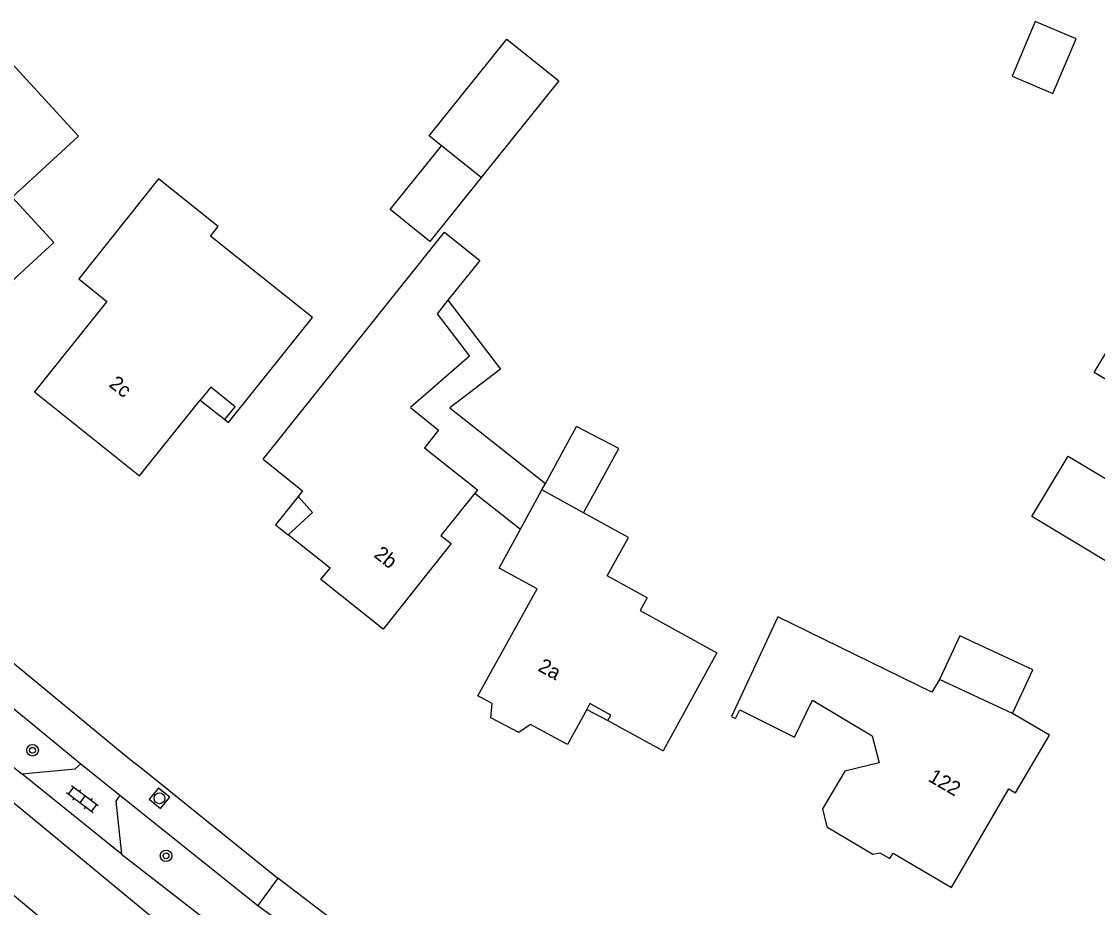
# Model space of a CAD drawing. Extents: x 136000 to 141000, y 400494 to 402006.
# Drawn here: x 137393.1 to 137467.4, y 401829.6 to 401890.8 of the extents above; entities that cross this region are included whole.
import ezdxf

# ---------------------------------------------------------------- set-up
doc = ezdxf.new("R2010")
doc.units = 0
for name, color, linetype in [('gg-anno-huisnummerreeks BGT', 7, 'Continuous'), ('gg-bbg-bijgebouw', 7, 'Continuous'), ('gg-bbg-gedigitaliseerde bebouwing', 7, 'Continuous'), ('gg-bbg-gedigitaliseerde bijgebouw', 7, 'Continuous'), ('gg-bbg-hoofdgebouw', 7, 'Continuous'), ('gg-bbg-luifel en loopbrug', 7, 'Continuous'), ('gg-bbg-onder overbouw', 7, 'Continuous'), ('gg-bbg-pand overbouw', 7, 'Continuous'), ('gg-bbg-tussenscheiding', 7, 'Continuous'), ('gg-knt-verharding', 7, 'Continuous'), ('gg-knt-verharding nz', 7, 'Continuous'), ('gt-symb-boom', 7, 'Continuous'), ('gt-symb-klinker verharding', 7, 'Continuous'), ('gt-symb-rioolschacht', 7, 'Continuous')]:
    doc.layers.add(name, color=color, linetype=linetype)

# ---------------------------------------------------------------- blocks, each defined once
blk = doc.blocks.new('gt0-BOOM')
at = {"layer": 'gt-symb-boom'}
for radius in [0.4, 0.2]:
    blk.add_circle((0, 0), radius, dxfattribs=at)
blk = doc.blocks.new('gt0-RS')
at = {"layer": 'gt-symb-rioolschacht'}
blk.add_lwpolyline([(-0.5, -0.5), (0.5, -0.5), (0.5, 0.5), (-0.5, 0.5)], close=True, dxfattribs=at)
blk.add_circle((0, 0), 0.375, dxfattribs=at)
blk = doc.blocks.new('gt0-KL1')
at = {"layer": 'gt-symb-klinker verharding'}
for p, q in [((-1.15, 0.3), (1.15, 0.3)), ((-1, -0.3), (-1, 0.3)), ((-0.5, 0.3), (-0.5, 0.45)), ((0, -0.3), (0, 0.3)), ((0.5, 0.3), (0.5, 0.45)), ((1, -0.3), (1, 0.3)), ((-1.15, -0.3), (1.15, -0.3)), ((-0.5, -0.45), (-0.5, -0.3)), ((0.5, -0.45), (0.5, -0.3))]:
    blk.add_line(p, q, dxfattribs=at)

msp = doc.modelspace()

# ---------------------------------------------------------------- linework, layer by layer
at = {"layer": 'gg-bbg-bijgebouw'}
for p, q in [((137429.315, 401858.881), (137431.466, 401862.819)), ((137429.068, 401858.43), (137429.315, 401858.881))]:
    msp.add_line(p, q, dxfattribs=at)
at = {"layer": 'gg-bbg-gedigitaliseerde bebouwing'}
for p, q in [((137436.33, 401850.986), (137433.586, 401852.498)), ((137464.109, 401841.497), (137461.555, 401843.005))]:
    msp.add_line(p, q, dxfattribs=at)
for points in [[(137379.736, 401879.253), (137390.931, 401889.508), (137397.067, 401882.837), (137392.505, 401878.641), (137395.38, 401875.516)], [(137407.427, 401863.08), (137413.232, 401870.34), (137406.183, 401875.941), (137406.719, 401876.616), (137402.592, 401879.893)], [(137409.831, 401860.557), (137422.336, 401876.217), (137424.774, 401874.27), (137422.577, 401871.518)], [(137477.399, 401847.872), (137462.893, 401856.596), (137465.399, 401860.764), (137472.537, 401856.471), (137475.57, 401861.513), (137467.205, 401866.544), (137472.208, 401874.862)], [(137422.577, 401871.518), (137421.829, 401870.582), (137424.062, 401867.658), (137419.987, 401864.111), (137421.936, 401862.555), (137420.956, 401861.328), (137424.62, 401858.438)], [(137433.586, 401852.498), (137435.047, 401855.15), (137431.941, 401856.861)], [(137436.33, 401850.986), (137435.843, 401850.102), (137441.146, 401847.18), (137437.43, 401840.42)], [(137456.519, 401845.36), (137455.99, 401844.464), (137445.363, 401849.682), (137442.158, 401842.792)]]:
    msp.add_lwpolyline(points, dxfattribs=at)
at = {"layer": 'gg-bbg-gedigitaliseerde bijgebouw'}
msp.add_line((137424.872, 401879.988), (137422.149, 401882.179), dxfattribs=at)
for points in [[(137461.53, 401886.988), (137464.348, 401885.791), (137465.948, 401889.557), (137463.13, 401890.754), (137461.53, 401886.988)], [(137422.149, 401882.179), (137421.288, 401882.872), (137426.653, 401889.533), (137430.248, 401886.663), (137424.872, 401879.988)], [(137431.941, 401856.861), (137434.375, 401861.279), (137431.466, 401862.819)], [(137461.555, 401843.005), (137462.96, 401846.019), (137457.921, 401848.368), (137456.519, 401845.36)]]:
    msp.add_lwpolyline(points, dxfattribs=at)
at = {"layer": 'gg-bbg-hoofdgebouw'}
for p, q in [((137407.176, 401863.282), (137407.427, 401863.08)), ((137424.62, 401858.438), (137424.433, 401858.204)), ((137427.586, 401855.717), (137429.068, 401858.43)), ((137433.617, 401842.513), (137437.43, 401840.42))]:
    msp.add_line(p, q, dxfattribs=at)
for points in [[(137402.592, 401879.893), (137397.097, 401873.007), (137399.039, 401871.445), (137394.029, 401865.202)], [(137388.72, 401869.442), (137391.725, 401872.151), (137391.878, 401871.994), (137392.623, 401872.682), (137392.484, 401872.836), (137395.38, 401875.516)], [(137394.029, 401865.202), (137401.291, 401859.409), (137405.485, 401864.621)], [(137409.831, 401860.557), (137412.548, 401858.375), (137412.237, 401857.974)], [(137424.433, 401858.204), (137422.098, 401855.28), (137422.794, 401854.724), (137418.115, 401848.824)], [(137424.648, 401844.215), (137428.741, 401851.6), (137426.12, 401853.034), (137427.586, 401855.717)], [(137418.115, 401848.824), (137413.8, 401852.25), (137414.455, 401853.021), (137411.541, 401855.333)], [(137432.166, 401843.288), (137430.828, 401840.862), (137428.292, 401842.24), (137427.484, 401841.683), (137425.547, 401842.709), (137425.63, 401843.699), (137424.648, 401844.215)], [(137442.158, 401842.792), (137442.436, 401842.656), (137442.731, 401843.259), (137446.517, 401841.366), (137447.741, 401843.929), (137451.876, 401841.459), (137452.344, 401839.6), (137449.993, 401839.033), (137448.437, 401836.421), (137448.738, 401835.178), (137451.919, 401833.304), (137452.408, 401833.386), (137453.083, 401832.988), (137453.325, 401833.374), (137457.338, 401830.999), (137461.316, 401837.807), (137461.772, 401837.538), (137464.109, 401841.497)]]:
    msp.add_lwpolyline(points, dxfattribs=at)
at = {"layer": 'gg-bbg-luifel en loopbrug'}
msp.add_line((137424.433, 401858.204), (137427.586, 401855.717), dxfattribs=at)
for points in [[(137424.872, 401879.988), (137421.323, 401875.582), (137418.601, 401877.774), (137422.149, 401882.179)], [(137422.577, 401871.518), (137426.214, 401866.756), (137422.717, 401864.085), (137429.315, 401858.881)]]:
    msp.add_lwpolyline(points, dxfattribs=at)
at = {"layer": 'gg-bbg-onder overbouw'}
for points in [[(137407.176, 401863.282), (137407.884, 401864.162), (137406.203, 401865.514), (137405.485, 401864.621)], [(137412.237, 401857.974), (137413.229, 401856.871), (137411.541, 401855.333)], [(137433.617, 401842.513), (137433.824, 401842.89), (137432.382, 401843.682), (137432.166, 401843.288)]]:
    msp.add_lwpolyline(points, dxfattribs=at)
at = {"layer": 'gg-bbg-pand overbouw'}
for p, q in [((137405.485, 401864.621), (137407.176, 401863.282)), ((137432.166, 401843.288), (137433.617, 401842.513))]:
    msp.add_line(p, q, dxfattribs=at)
msp.add_lwpolyline([(137412.237, 401857.974), (137410.682, 401856.014), (137411.541, 401855.333)], dxfattribs=at)
at = {"layer": 'gg-bbg-tussenscheiding'}
for p, q in [((137431.941, 401856.861), (137429.068, 401858.43)), ((137461.555, 401843.005), (137456.519, 401845.36))]:
    msp.add_line(p, q, dxfattribs=at)
at = {"layer": 'gg-knt-verharding'}
for p, q in [((137392.063, 401843.79), (137397.232, 401839.539)), ((137392.086, 401839.705), (137393.168, 401838.838)), ((137397.232, 401839.539), (137399.936, 401837.378)), ((137401.398, 401839.253), (137410.833, 401831.639)), ((137400.035, 401833.287), (137393.168, 401838.838)), ((137399.936, 401837.378), (137409.45, 401829.761)), ((137400.035, 401833.287), (137406.723, 401828.124)), ((137410.833, 401831.639), (137409.45, 401829.761)), ((137419.941, 401824.726), (137410.833, 401831.639)), ((137409.45, 401829.761), (137417.132, 401824.213))]:
    msp.add_line(p, q, dxfattribs=at)
for points in [[(137374.028, 401861.794), (137400.62, 401839.86), (137401.398, 401839.253)], [(137393.168, 401838.838), (137396.84, 401839.182), (137397.232, 401839.539)], [(137399.936, 401837.378), (137399.655, 401836.945), (137400.035, 401833.287)]]:
    msp.add_lwpolyline(points, dxfattribs=at)
at = {"layer": 'gg-knt-verharding nz'}
for points in [[(137405.311, 401826.323), (137393.513, 401836.082), (137372.85, 401853.026), (137368.559, 401857.45), (137364.23, 401861.478)], [(137402.156, 401822.472), (137390.812, 401831.915), (137378.76, 401841.761), (137366.082, 401851.329), (137361.803, 401853.845)]]:
    msp.add_lwpolyline(points, dxfattribs=at)

# ---------------------------------------------------------------- block references
at = {"layer": 'gt-symb-boom'}
for p in [(137393.905, 401840.464), (137403.12, 401833.179)]:
    msp.add_blockref('gt0-BOOM', p, dxfattribs=at)
at = {"layer": 'gt-symb-klinker verharding', "rotation": 143.04987227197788}
msp.add_blockref('gt0-KL1', (137397.343, 401837.073), dxfattribs=at)
at = {"layer": 'gt-symb-rioolschacht', "rotation": -39.72486253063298}
msp.add_blockref('gt0-RS', (137402.668, 401837.153), dxfattribs=at)

# ---------------------------------------------------------------- texts
at = {"layer": 'gg-anno-huisnummerreeks BGT'}
for s, rotation, p in [('2c', 321.4, (137399.115, 401865.622)), ('2b', 321.5, (137417.405, 401853.858)), ('2a', 331.5, (137428.725, 401845.986)), ('122', 329.7, (137455.669, 401838.382))]:
    msp.add_text(s, height=1, rotation=rotation, dxfattribs=at).set_placement(p)

doc.saveas('drawing.dxf')
